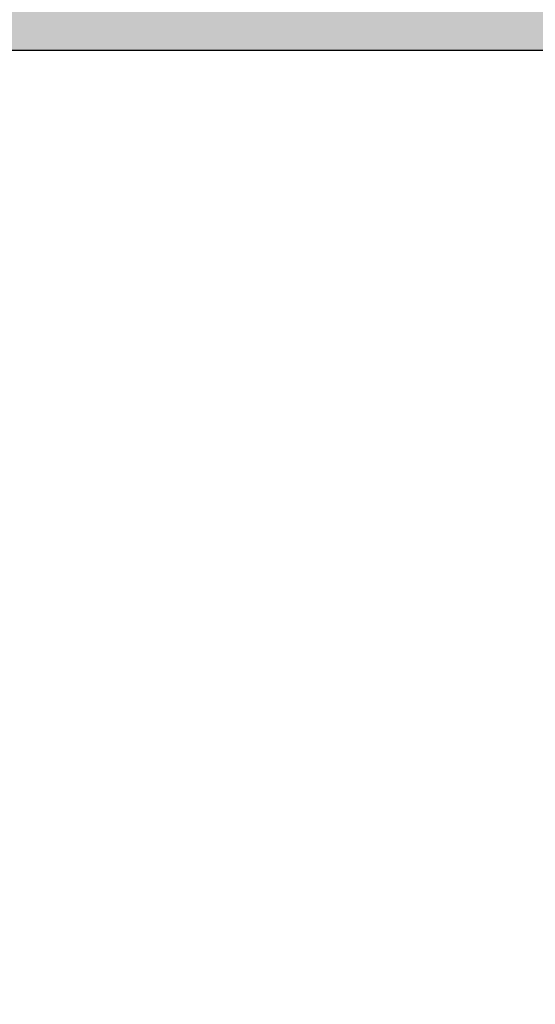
# Model space of a CAD drawing. Extents: x 2 to 87, y -108 to 11.
# Tile 320 of 352: x 49.662 to 49.788, y -30.126 to -29.885. Entities that reach past the tile are written whole.
import ezdxf

# ---------------------------------------------------------------- set-up
doc = ezdxf.new("R2010")
doc.units = 0
doc.header["$MEASUREMENT"] = 0
doc.linetypes.add('DOT', pattern=[0.25, 0, -0.25])
for name, color, linetype in [('18', 7, 'CONTINUOUS'), ('2', 7, 'CONTINUOUS'), ('25', 7, 'CONTINUOUS')]:
    doc.layers.add(name, color=color, linetype=linetype)

msp = doc.modelspace()

# ---------------------------------------------------------------- linework, layer by layer
at = {"layer": '18', "color": 1, "linetype": 'DOT'}
msp.add_lwpolyline([(49.6276, -29.8927), (50.0276, -29.8927), (50.0276, -31.0507), (49.6276, -31.0507)], close=True, dxfattribs=at)
at = {"layer": '2', "color": 62, "linetype": 'Continuous'}
msp.add_line((49.6276, -29.8927), (50.0276, -29.8927), dxfattribs=at)
at = {"layer": '25', "color": 62, "linetype": 'Continuous'}
msp.add_line((49.6276, -29.8927), (50.0276, -29.8927), dxfattribs=at)
for points in [[(49.6276, -29.8075), (49.6276, -29.8927), (50.0276, -29.8927)], [(49.6276, -29.8075), (50.0276, -29.8075), (50.0276, -29.8927)], [(49.6276, -29.8927), (49.6276, -29.8927), (50.0276, -29.8927)]]:
    msp.add_solid(points, dxfattribs=at)

doc.saveas('drawing.dxf')
